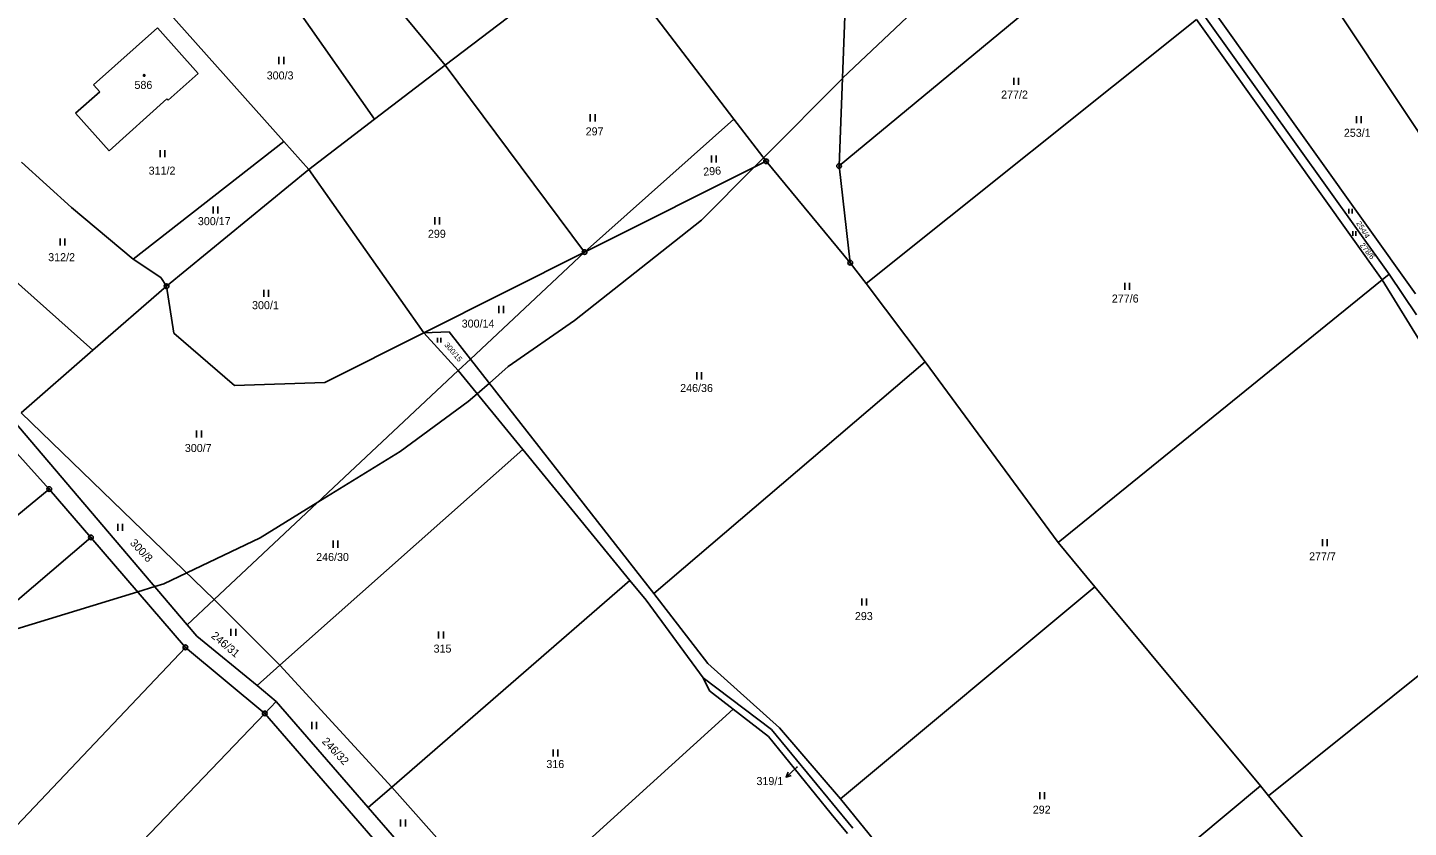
# Model space of a CAD drawing. Extents: x -445050 to -440454, y -1134563 to -1129741.
# Drawn here: x -442429.3 to -442136.1, y -1131026.2 to -1130856.4 of the extents above; entities that cross this region are included whole.
import ezdxf

# ---------------------------------------------------------------- set-up
doc = ezdxf.new("R2010")
doc.units = 0
for name, color, linetype in [('Vrstva 1', 7, 'Continuous'), ('Vrstva 16', 7, 'Continuous'), ('Vrstva 18', 7, 'Continuous'), ('Vrstva 19', 7, 'Continuous'), ('Vrstva 24', 7, 'Continuous'), ('Vrstva 25', 7, 'Continuous'), ('Vrstva 3', 7, 'Continuous'), ('Vrstva 37', 7, 'Continuous'), ('Vrstva 52', 7, 'Continuous'), ('Vrstva 6', 7, 'Continuous')]:
    doc.layers.add(name, color=color, linetype=linetype)

msp = doc.modelspace()

# ---------------------------------------------------------------- linework, layer by layer
at = {"layer": 'Vrstva 1'}
msp.add_line((-442399.82, -1130911.29), (-442369.58, -1130886.47), dxfattribs=at)
for points in [[(-442340.61, -1130864.35), (-442377.59, -1130819.59)], [(-442388.67, -1130828.76), (-442355.66, -1130875.84)], [(-442374.88, -1130880.54), (-442410.11, -1130841.1)], [(-442255.49, -1130846.45), (-442256.99, -1130885.76)], [(-442415.35, -1130868.51), (-442401.77, -1130856.41)], [(-442401.77, -1130856.41), (-442393.1, -1130866.12)], [(-442393.1, -1130866.12), (-442399.47, -1130871.8)], [(-442355.66, -1130875.84), (-442340.61, -1130864.35)], [(-442413.96, -1130869.98), (-442415.35, -1130868.51)], [(-442419.14, -1130874.57), (-442413.96, -1130869.98)], [(-442399.74, -1130871.5), (-442412, -1130882.55)], [(-442399.47, -1130871.8), (-442399.74, -1130871.5)], [(-442412, -1130882.55), (-442419.14, -1130874.57)], [(-442355.66, -1130875.84), (-442369.58, -1130886.47)], [(-442374.88, -1130880.54), (-442406.88, -1130905.56)], [(-442369.58, -1130886.47), (-442374.88, -1130880.54)], [(-442430.64, -1130884.96), (-442420.02, -1130894.54)], [(-442272.49, -1130884.74), (-442311.02, -1130904.05)], [(-442254.6, -1130906.3), (-442272.49, -1130884.74)], [(-442256.99, -1130885.76), (-442254.6, -1130906.3)], [(-442406.88, -1130905.56), (-442420.02, -1130894.54)], [(-442335.25, -1130926.75), (-442311.02, -1130904.05)], [(-442437.85, -1130905.01), (-442415.46, -1130924.89)], [(-442406.88, -1130905.56), (-442401.01, -1130909.44)], [(-442401.01, -1130909.44), (-442399.82, -1130911.29)], [(-442415.46, -1130924.89), (-442399.82, -1130911.29)], [(-442430.71, -1130938.16), (-442415.46, -1130924.89)], [(-442337.86, -1130929.2), (-442335.25, -1130926.75)], [(-442389.69, -1130977.77), (-442337.86, -1130929.2)], [(-442432.43, -1130939.66), (-442395.44, -1130983.16)], [(-442434.77, -1130943.19), (-442424.73, -1130954.37)], [(-442424.73, -1130954.37), (-442449.82, -1130974.97)], [(-442424.73, -1130954.37), (-442415.87, -1130964.63)], [(-442415.87, -1130964.63), (-442440.3, -1130985.48)], [(-442415.87, -1130964.63), (-442395.82, -1130987.96)], [(-442395.44, -1130983.16), (-442389.69, -1130977.77)], [(-442395.44, -1130983.16), (-442393.37, -1130985.61)], [(-442393.37, -1130985.61), (-442380.6, -1130996.08)], [(-442459.97, -1131055.65), (-442395.82, -1130987.96)], [(-442395.82, -1130987.96), (-442378.95, -1131002)], [(-442380.6, -1130996.08), (-442376.5, -1130999.45)], [(-442376.5, -1130999.45), (-442378.95, -1131002)], [(-442378.95, -1131002), (-442443.9, -1131069.76)]]:
    msp.add_lwpolyline(points, dxfattribs=at)
at = {"layer": 'Vrstva 16'}
msp.add_line((-442265.99, -1131013.5), (-442268.23, -1131015.5), dxfattribs=at)
for points in [[(-442265.83, -1131013.36), (-442265.99, -1131013.5)], [(-442267.15, -1131015.2), (-442268.23, -1131015.5), (-442267.82, -1131014.46)]]:
    msp.add_lwpolyline(points, dxfattribs=at)
at = {"layer": 'Vrstva 24'}
for centre, radius in [((-442272.49, -1130884.74), 0.5), ((-442272.49, -1130884.74), 0.1), ((-442256.99, -1130885.76), 0.5), ((-442256.99, -1130885.76), 0.1), ((-442311.02, -1130904.05), 0.5), ((-442311.02, -1130904.05), 0.1), ((-442254.6, -1130906.3), 0.5), ((-442254.6, -1130906.3), 0.1), ((-442399.82, -1130911.29), 0.5), ((-442399.82, -1130911.29), 0.1), ((-442424.73, -1130954.37), 0.5), ((-442424.73, -1130954.37), 0.1), ((-442415.87, -1130964.63), 0.5), ((-442415.87, -1130964.63), 0.1), ((-442395.82, -1130987.96), 0.5), ((-442395.82, -1130987.96), 0.1), ((-442378.95, -1131002), 0.5), ((-442378.95, -1131002), 0.1)]:
    msp.add_circle(centre, radius, dxfattribs=at)
at = {"layer": 'Vrstva 25'}
for p, q in [((-442375.94, -1130864.11), (-442375.94, -1130862.61)), ((-442374.94, -1130864.11), (-442374.94, -1130862.61)), ((-442219.89, -1130868.51), (-442219.89, -1130867.01)), ((-442218.89, -1130868.51), (-442218.89, -1130867.01)), ((-442309.81, -1130876.28), (-442309.81, -1130874.78)), ((-442308.81, -1130876.28), (-442308.81, -1130874.78)), ((-442147.12, -1130876.69), (-442147.12, -1130875.19)), ((-442146.12, -1130876.69), (-442146.12, -1130875.19)), ((-442401.2, -1130883.9), (-442401.2, -1130882.4)), ((-442400.2, -1130883.9), (-442400.2, -1130882.4)), ((-442284.1, -1130885.03), (-442284.1, -1130883.53)), ((-442283.1, -1130885.03), (-442283.1, -1130883.53)), ((-442389.95, -1130895.84), (-442389.95, -1130894.34)), ((-442388.95, -1130895.84), (-442388.95, -1130894.34)), ((-442148.7, -1130895.83), (-442148.7, -1130894.82)), ((-442148.03, -1130895.83), (-442148.03, -1130894.82)), ((-442342.81, -1130898.15), (-442342.81, -1130896.65)), ((-442341.81, -1130898.15), (-442341.81, -1130896.65)), ((-442422.43, -1130902.65), (-442422.43, -1130901.15)), ((-442421.43, -1130902.65), (-442421.43, -1130901.15)), ((-442147.89, -1130900.61), (-442147.89, -1130899.6)), ((-442147.22, -1130900.61), (-442147.22, -1130899.6)), ((-442196.31, -1130912.05), (-442196.31, -1130910.55)), ((-442195.31, -1130912.05), (-442195.31, -1130910.55)), ((-442379.13, -1130913.52), (-442379.13, -1130912.02)), ((-442378.13, -1130913.52), (-442378.13, -1130912.02)), ((-442329.26, -1130916.98), (-442329.26, -1130915.48)), ((-442328.26, -1130916.98), (-442328.26, -1130915.48)), ((-442342.24, -1130923.24), (-442342.24, -1130922.24)), ((-442341.58, -1130923.24), (-442341.58, -1130922.24)), ((-442287.21, -1130931.06), (-442287.21, -1130929.56)), ((-442286.21, -1130931.06), (-442286.21, -1130929.56)), ((-442393.42, -1130943.43), (-442393.42, -1130941.93)), ((-442392.42, -1130943.43), (-442392.42, -1130941.93)), ((-442410.17, -1130963.21), (-442410.17, -1130961.71)), ((-442409.17, -1130963.21), (-442409.17, -1130961.71)), ((-442364.44, -1130966.81), (-442364.44, -1130965.31)), ((-442363.44, -1130966.81), (-442363.44, -1130965.31)), ((-442154.34, -1130966.49), (-442154.34, -1130964.99)), ((-442153.34, -1130966.49), (-442153.34, -1130964.99)), ((-442252.14, -1130979.08), (-442252.14, -1130977.58)), ((-442251.14, -1130979.08), (-442251.14, -1130977.58)), ((-442386.13, -1130985.54), (-442386.13, -1130984.04)), ((-442385.13, -1130985.54), (-442385.13, -1130984.04)), ((-442342.03, -1130986.1), (-442342.03, -1130984.6)), ((-442341.03, -1130986.1), (-442341.03, -1130984.6)), ((-442368.98, -1131005.31), (-442368.98, -1131003.81)), ((-442367.98, -1131005.31), (-442367.98, -1131003.81)), ((-442317.68, -1131011.14), (-442317.68, -1131009.64)), ((-442316.68, -1131011.14), (-442316.68, -1131009.64)), ((-442214.36, -1131020.23), (-442214.36, -1131018.73)), ((-442213.36, -1131020.23), (-442213.36, -1131018.73)), ((-442350.1, -1131026), (-442350.1, -1131024.5)), ((-442349.1, -1131026), (-442349.1, -1131024.5))]:
    msp.add_line(p, q, dxfattribs=at)
msp.add_circle((-442404.57, -1130866.53), 0.175, dxfattribs=at)
at = {"layer": 'Vrstva 3'}
for points in [[(-442415.35, -1130868.51), (-442401.77, -1130856.41)], [(-442401.77, -1130856.41), (-442393.1, -1130866.12)], [(-442393.1, -1130866.12), (-442399.47, -1130871.8)], [(-442413.96, -1130869.98), (-442415.35, -1130868.51)], [(-442419.14, -1130874.57), (-442413.96, -1130869.98)], [(-442399.74, -1130871.5), (-442412, -1130882.55)], [(-442399.47, -1130871.8), (-442399.74, -1130871.5)], [(-442412, -1130882.55), (-442419.14, -1130874.57)]]:
    msp.add_lwpolyline(points, dxfattribs=at)
at = {"layer": 'Vrstva 37'}
msp.add_circle((-442404.57, -1130866.53), 0.175, dxfattribs=at)
at = {"layer": 'Vrstva 52'}
for points in [[(-442241.34, -1130853.06), (-442256.22, -1130867.09), (-442256.28, -1130867.15), (-442273.04, -1130884.03), (-442274.98, -1130885.99), (-442286.2, -1130897.28), (-442313.2, -1130918.54), (-442327.23, -1130928.32), (-442331.26, -1130931.85), (-442333.83, -1130934.1), (-442335.73, -1130935.76), (-442350.19, -1130946.39), (-442367.66, -1130957.13)], [(-442367.66, -1130957.13), (-442379.95, -1130964.68), (-442395.52, -1130972.14), (-442400.36, -1130974.46), (-442402.33, -1130975.06), (-442405.95, -1130976.17), (-442434.38, -1130984.87)]]:
    msp.add_lwpolyline(points, dxfattribs=at)
at = {"layer": 'Vrstva 6'}
for points in [[(-442196.07, -1130835.34), (-442256.99, -1130885.76)], [(-442160.35, -1130838.81), (-442118.25, -1130902.04)], [(-442310.37, -1130841.31), (-442340.61, -1130864.35)], [(-442304.7, -1130842.64), (-442279.34, -1130875.79)], [(-442177.92, -1130852.12), (-442134.54, -1130912.88)], [(-442181.06, -1130854.63), (-442251.25, -1130910.73)], [(-442181.06, -1130854.63), (-442141.63, -1130909.96)], [(-442179.65, -1130853.51), (-442140.17, -1130908.76)], [(-442311.02, -1130904.05), (-442340.61, -1130864.35)], [(-442279.34, -1130875.79), (-442311.02, -1130904.05)], [(-442279.34, -1130875.79), (-442272.49, -1130884.74)], [(-442369.58, -1130886.47), (-442345.15, -1130921.15)], [(-442345.15, -1130921.15), (-442311.02, -1130904.05)], [(-442254.6, -1130906.3), (-442251.25, -1130910.73)], [(-442251.25, -1130910.73), (-442238.7, -1130927.32)], [(-442141.63, -1130909.96), (-442210.45, -1130965.7)], [(-442140.17, -1130908.76), (-442141.63, -1130909.96)], [(-442141.63, -1130909.96), (-442104.38, -1130970.28)], [(-442134.36, -1130917.37), (-442140.17, -1130908.76)], [(-442398.27, -1130921.23), (-442399.82, -1130911.29)], [(-442385.36, -1130932.39), (-442398.27, -1130921.23)], [(-442366.21, -1130931.7), (-442345.15, -1130921.15)], [(-442345.15, -1130921.15), (-442339.76, -1130920.99)], [(-442345.15, -1130921.15), (-442337.86, -1130929.2)], [(-442339.76, -1130920.99), (-442335.25, -1130926.75)], [(-442335.25, -1130926.75), (-442296.32, -1130976.54)], [(-442238.7, -1130927.32), (-442296.32, -1130976.54)], [(-442238.7, -1130927.32), (-442210.45, -1130965.7)], [(-442337.86, -1130929.2), (-442324.11, -1130945.95)], [(-442366.21, -1130931.7), (-442385.36, -1130932.39)], [(-442430.71, -1130938.16), (-442389.69, -1130977.77)], [(-442375.73, -1130991.76), (-442324.11, -1130945.95)], [(-442324.11, -1130945.95), (-442301.4, -1130973.78)], [(-442202.63, -1130975.1), (-442210.45, -1130965.7)], [(-442104.38, -1130970.28), (-442165.78, -1131019.46)], [(-442351.94, -1131017.64), (-442301.4, -1130973.78)], [(-442301.4, -1130973.78), (-442297.98, -1130977.97)], [(-442202.63, -1130975.1), (-442256.67, -1131020.11)], [(-442167.48, -1131017.37), (-442202.63, -1130975.1)], [(-442389.69, -1130977.77), (-442375.73, -1130991.76)], [(-442297.98, -1130977.97), (-442285.84, -1130994.42)], [(-442296.32, -1130976.54), (-442284.85, -1130991.39)], [(-442380.6, -1130996.08), (-442375.73, -1130991.76)], [(-442375.73, -1130991.76), (-442351.94, -1131017.64)], [(-442284.85, -1130991.39), (-442269.63, -1131005.03)], [(-442285.84, -1130994.42), (-442271.33, -1131005.42)], [(-442284.48, -1130997.22), (-442285.84, -1130994.42)], [(-442284.48, -1130997.22), (-442279.47, -1131001.1)], [(-442376.5, -1130999.45), (-442356.97, -1131021.97)], [(-442327.73, -1131044.93), (-442279.47, -1131001.1)], [(-442279.47, -1131001.1), (-442271.98, -1131006.91)], [(-442350.45, -1131034.83), (-442378.95, -1131002)], [(-442258.67, -1131023.33), (-442271.98, -1131006.91)], [(-442271.33, -1131005.42), (-442254.07, -1131026.37)], [(-442269.63, -1131005.03), (-442256.67, -1131020.11)], [(-442356.97, -1131021.97), (-442351.94, -1131017.64)], [(-442351.94, -1131017.64), (-442327.73, -1131044.93)], [(-442167.48, -1131017.37), (-442222.02, -1131062.84)], [(-442165.78, -1131019.46), (-442167.48, -1131017.37)], [(-442356.97, -1131021.97), (-442332.91, -1131049.7)], [(-442256.67, -1131020.11), (-442222.02, -1131062.84)], [(-442135.8, -1131056.16), (-442165.78, -1131019.46)], [(-442258.67, -1131023.33), (-442255.2, -1131027.5)]]:
    msp.add_lwpolyline(points, dxfattribs=at)

# ---------------------------------------------------------------- texts
at = {"layer": 'Vrstva 16'}
msp.add_text('319/1', height=1.7, dxfattribs=at).set_placement((-442274.52, -1131017.2))
at = {"layer": 'Vrstva 18'}
for s, height, p in [('300/3', 1.7, (-442378.54, -1130867.38)), ('277/2', 1.7, (-442222.56, -1130871.44)), ('297', 1.7, (-442310.8, -1130879.26)), ('253/1', 1.7, (-442149.77, -1130879.56)), ('311/2', 1.7, (-442403.62, -1130887.59)), ('300/17', 1.7, (-442393.16, -1130898.32)), ('299', 1.7, (-442344.3, -1130901)), ('312/2', 1.7, (-442424.95, -1130905.97)), ('277/6', 1.7, (-442199.05, -1130914.75)), ('300/1', 1.7, (-442381.66, -1130916.16)), ('300/14', 1.7, (-442337.13, -1130920.07)), ('246/36', 1.7, (-442290.73, -1130933.75)), ('300/7', 1.7, (-442395.93, -1130946.48)), ('246/30', 1.7, (-442368.04, -1130969.63)), ('277/7', 1.7, (-442157.15, -1130969.48)), ('293', 1.7, (-442253.62, -1130982.17)), ('315', 1.7, (-442343.1, -1130989.08)), ('316', 1.7, (-442319.15, -1131013.59)), ('319/1', 0.1, (-442265.99, -1131013.36)), ('292', 1.7, (-442215.84, -1131023.27))]:
    msp.add_text(s, height=height, dxfattribs=at).set_placement(p)
for s, height, rotation, p in [('296', 1.7, 4.4024, (-442285.77, -1130887.83)), ('254/4', 1.14, 301.6287, (-442147.19, -1130897.91)), ('278/6', 1.14, 308.5765, (-442146.44, -1130902.62)), ('300/15', 1.14, 310.479, (-442340.89, -1130923.79)), ('300/8', 1.7, 313.2234, (-442407.71, -1130965.9)), ('246/31', 1.7, 319.9194, (-442390.49, -1130985.75)), ('246/32', 1.7, 313.5465, (-442366.94, -1131008.05))]:
    msp.add_text(s, height=height, rotation=rotation, dxfattribs=at).set_placement(p)
at = {"layer": 'Vrstva 19'}
msp.add_text('586', height=1.7, dxfattribs=at).set_placement((-442406.63, -1130869.39))

doc.saveas('drawing.dxf')
